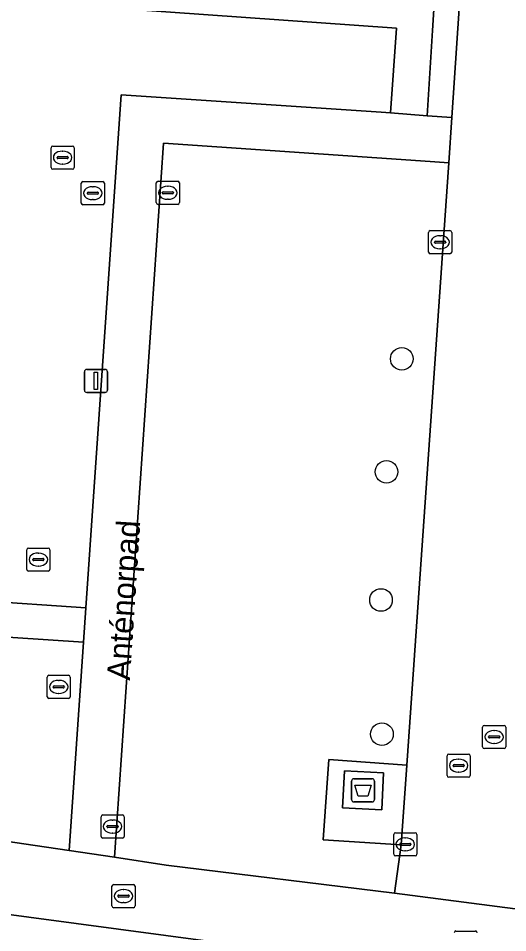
# Model space of a CAD drawing. Extents: x 161848 to 162726, y 385382 to 386521.
# Drawn here: x 162153.01 to 162174.15, y 386086.11 to 386125.6 of the extents above; entities that cross this region are included whole.
import ezdxf

# ---------------------------------------------------------------- set-up
doc = ezdxf.new("R2010")
doc.units = 0
for name, color, linetype in [('IMGEO_Afval_apart_plaats', 7, 'Continuous'), ('IMGEO_Boom', 7, 'Continuous'), ('IMGEO_Brandkraan', 7, 'Continuous'), ('IMGEO_Groenvoorziening', 7, 'Continuous'), ('IMGEO_Kolk', 7, 'Continuous'), ('IMGEO_Lichtmast', 7, 'Continuous'), ('IMGEO_Openbare_ruimte_label', 7, 'Continuous'), ('IMGEO_Rioolput', 7, 'Continuous'), ('IMGEO_Voetpad_gesloten', 7, 'Continuous'), ('IMGEO_Voetpad_open', 7, 'Continuous')]:
    doc.layers.add(name, color=color, linetype=linetype)

msp = doc.modelspace()

# ---------------------------------------------------------------- linework, layer by layer
at = {"layer": 'IMGEO_Afval_apart_plaats'}
for p, q in [((162167.405, 386091.857), (162167.405, 386092.657)), ((162167.405, 386092.657), (162167.405, 386091.857)), ((162167.505, 386092.757), (162168.295, 386092.757)), ((162168.295, 386092.757), (162167.505, 386092.757)), ((162168.395, 386092.657), (162168.395, 386091.857)), ((162168.395, 386091.857), (162168.395, 386092.657)), ((162168.295, 386091.757), (162167.505, 386091.757)), ((162167.505, 386091.757), (162168.295, 386091.757))]:
    msp.add_line(p, q, dxfattribs=at)
msp.add_lwpolyline([(162167.548, 386092.471), (162168.252, 386092.471), (162168.103, 386092.001), (162167.697, 386092.001), (162167.548, 386092.471)], dxfattribs=at)
for centre, start, end in [((162167.505, 386092.657), 90, 180), ((162167.505, 386092.657), 90, 180), ((162168.295, 386092.657), 0, 90), ((162168.295, 386092.657), 360, 90), ((162167.505, 386091.857), 180, 270), ((162167.505, 386091.857), 180, 270), ((162168.295, 386091.857), 270, 0), ((162168.295, 386091.857), 270, 0)]:
    msp.add_arc(centre, 0.1, start, end, dxfattribs=at)
at = {"layer": 'IMGEO_Boom'}
for centre in [(162169.574, 386110.893), (162168.914, 386106.013), (162168.677, 386100.475), (162168.719, 386094.678)]:
    msp.add_circle(centre, 0.489, dxfattribs=at)
at = {"layer": 'IMGEO_Brandkraan'}
for p, q in [((162156.58, 386090.264), (162156.58, 386091.116)), ((162156.655, 386091.19), (162157.507, 386091.19)), ((162157.581, 386091.116), (162157.581, 386090.264)), ((162156.839, 386090.684), (162156.839, 386090.696)), ((162157.277, 386090.647), (162156.879, 386090.647)), ((162156.882, 386090.733), (162157.28, 386090.733)), ((162157.068, 386090.97), (162157.093, 386090.97)), ((162157.323, 386090.696), (162157.323, 386090.684)), ((162157.507, 386090.19), (162156.655, 386090.19)), ((162157.091, 386090.41), (162157.066, 386090.41))]:
    msp.add_line(p, q, dxfattribs=at)
for points in [[(162156.58, 386090.264), (162156.58, 386091.116)], [(162156.655, 386091.19), (162157.507, 386091.19)], [(162157.581, 386091.116), (162157.581, 386090.264)], [(162157.507, 386090.19), (162156.655, 386090.19)]]:
    msp.add_lwpolyline(points, dxfattribs=at)
for centre, radius, start, end in [((162156.657, 386091.114), 0.0765, 91.552, 178.448), ((162156.657, 386091.114), 0.0765, 91.552, 178.448), ((162157.505, 386091.114), 0.0765, 1.552, 88.448), ((162157.505, 386091.114), 0.0765, 1.552, 88.448), ((162156.879, 386090.693), 0.0403, 85.8775, 175.7526), ((162156.876, 386090.683), 0.0366, 178.938, 274.7102), ((162157.28, 386090.69), 0.043, 264.8664, 352.4533), ((162157.284, 386090.695), 0.0386, 1.7309, 96.639), ((162156.657, 386090.266), 0.0765, 181.552, 268.448), ((162156.657, 386090.266), 0.0765, 181.552, 268.448), ((162157.505, 386090.266), 0.0765, 271.552, 358.448), ((162157.505, 386090.266), 0.0765, 271.552, 358.448)]:
    msp.add_arc(centre, radius, start, end, dxfattribs=at)
for centre, major_axis, ratio, start_param, end_param in [((162157.067, 386090.69), (-0.387, 0.002), 0.722429, 4.712389, 7.853982), ((162157.092, 386090.69), (-0.39, 0.002), 0.717154, 1.570796, 4.712389)]:
    msp.add_ellipse(centre, major_axis=major_axis, ratio=ratio, start_param=start_param, end_param=end_param, dxfattribs=at)
at = {"layer": 'IMGEO_Groenvoorziening'}
for points in [[(162151.432, 386142.179), (162151.487, 386142.75), (162152.371, 386142.654), (162152.662, 386142.632), (162152.991, 386146.413), (162140.635, 386147.252), (162138.742, 386147.328), (162138.211, 386139.742), (162136.908, 386120.46), (162152.557, 386119.358), (162152.503, 386118.569), (162151.262, 386100.455), (162155.926, 386100.139), (162157.444, 386122.288), (162168.685, 386121.543), (162169.081, 386121.511), (162169.342, 386125.174), (162151.233, 386126.464), (162150.375, 386126.495)], [(162172.87, 386137.982), (162172.956, 386139.284), (162172.239, 386139.337), (162172.232, 386139.234), (162171.888, 386139.245), (162171.66, 386136.038), (162170.994, 386126.448), (162170.907, 386125.063), (162170.677, 386121.382), (162171.732, 386121.313), (162172.162, 386127.532)], [(162170.797, 386119.413), (162159.287, 386120.206), (162157.16, 386089.366), (162159.402, 386089.02), (162169.266, 386087.815), (162169.551, 386089.899), (162166.183, 386090.123), (162166.428, 386093.583), (162169.796, 386093.348), (162171.601, 386119.355)], [(162155.828, 386098.659), (162149.696, 386099.058), (162149.636, 386098.16), (162135.434, 386099.113), (162135.4, 386098.682), (162135.181, 386095.867), (162135.118, 386095.057), (162133.948, 386095.191), (162133.786, 386092.767), (162135.134, 386092.605), (162155.201, 386089.654)], [(162161.432, 386085.709), (162151.403, 386087.047), (162150.922, 386087.119), (162150.43, 386080.373), (162166.624, 386078.858), (162166.573, 386078.058), (162165.178, 386057.738), (162165.147, 386057.266), (162167.405, 386057.111), (162167.443, 386057.641), (162169.141, 386081.834), (162170.123, 386081.763), (162170.206, 386083.071), (162170.296, 386084.534)]]:
    msp.add_lwpolyline(points, close=True, dxfattribs=at)
at = {"layer": 'IMGEO_Kolk'}
for p, q in [((162170.731, 386115.501), (162170.731, 386116.353)), ((162170.806, 386116.427), (162171.658, 386116.427)), ((162171.732, 386116.353), (162171.732, 386115.501)), ((162170.99, 386115.921), (162170.99, 386115.933)), ((162171.428, 386115.884), (162171.03, 386115.884)), ((162171.033, 386115.97), (162171.431, 386115.97)), ((162171.219, 386116.207), (162171.244, 386116.207)), ((162171.474, 386115.933), (162171.474, 386115.921)), ((162171.242, 386115.647), (162171.217, 386115.647)), ((162171.658, 386115.427), (162170.806, 386115.427)), ((162169.225, 386089.496), (162169.225, 386090.348)), ((162169.3, 386090.422), (162170.152, 386090.422)), ((162169.713, 386090.202), (162169.738, 386090.202)), ((162170.226, 386090.348), (162170.226, 386089.496)), ((162169.484, 386089.916), (162169.484, 386089.928)), ((162169.922, 386089.879), (162169.524, 386089.879)), ((162169.527, 386089.965), (162169.925, 386089.965)), ((162169.968, 386089.928), (162169.968, 386089.916)), ((162170.152, 386089.422), (162169.3, 386089.422)), ((162169.736, 386089.642), (162169.711, 386089.642))]:
    msp.add_line(p, q, dxfattribs=at)
for points in [[(162170.731, 386115.501), (162170.731, 386116.353)], [(162170.806, 386116.427), (162171.658, 386116.427)], [(162171.732, 386116.353), (162171.732, 386115.501)], [(162171.658, 386115.427), (162170.806, 386115.427)], [(162169.225, 386089.496), (162169.225, 386090.348)], [(162169.3, 386090.422), (162170.152, 386090.422)], [(162170.226, 386090.348), (162170.226, 386089.496)], [(162170.152, 386089.422), (162169.3, 386089.422)]]:
    msp.add_lwpolyline(points, dxfattribs=at)
for centre, radius, start, end in [((162170.808, 386116.351), 0.0765, 91.552, 178.448), ((162170.808, 386116.351), 0.0765, 91.552, 178.448), ((162171.656, 386116.351), 0.0765, 1.552, 88.448), ((162171.656, 386116.351), 0.0765, 1.552, 88.448), ((162171.03, 386115.93), 0.0403, 85.8775, 175.7526), ((162171.027, 386115.92), 0.0366, 178.938, 274.7102), ((162171.431, 386115.927), 0.043, 264.8664, 352.4533), ((162171.435, 386115.932), 0.0386, 1.7309, 96.639), ((162170.808, 386115.503), 0.0765, 181.552, 268.448), ((162170.808, 386115.503), 0.0765, 181.552, 268.448), ((162171.656, 386115.503), 0.0765, 271.552, 358.448), ((162171.656, 386115.503), 0.0765, 271.552, 358.448), ((162169.302, 386090.346), 0.0765, 91.552, 178.448), ((162169.302, 386090.346), 0.0765, 91.552, 178.448), ((162170.15, 386090.346), 0.0765, 1.552, 88.448), ((162170.15, 386090.346), 0.0765, 1.552, 88.448), ((162169.524, 386089.925), 0.0403, 85.8775, 175.7526), ((162169.521, 386089.915), 0.0366, 178.938, 274.7102), ((162169.925, 386089.922), 0.043, 264.8664, 352.4533), ((162169.929, 386089.927), 0.0386, 1.7309, 96.639), ((162169.302, 386089.498), 0.0765, 181.552, 268.448), ((162169.302, 386089.498), 0.0765, 181.552, 268.448), ((162170.15, 386089.498), 0.0765, 271.552, 358.448), ((162170.15, 386089.498), 0.0765, 271.552, 358.448)]:
    msp.add_arc(centre, radius, start, end, dxfattribs=at)
for centre, major_axis, ratio, start_param, end_param in [((162171.218, 386115.927), (-0.387, 0.002), 0.722429, 4.712389, 7.853982), ((162171.243, 386115.927), (-0.39, 0.002), 0.717154, 1.570796, 4.712389), ((162169.712, 386089.922), (-0.387, 0.002), 0.722429, 4.712389, 7.853982), ((162169.737, 386089.922), (-0.39, 0.002), 0.717154, 1.570796, 4.712389)]:
    msp.add_ellipse(centre, major_axis=major_axis, ratio=ratio, start_param=start_param, end_param=end_param, dxfattribs=at)
at = {"layer": 'IMGEO_Lichtmast'}
for p, q in [((162155.865, 386109.536), (162155.865, 386110.336)), ((162155.865, 386110.336), (162155.865, 386109.536)), ((162155.965, 386110.436), (162156.755, 386110.436)), ((162156.755, 386110.436), (162155.965, 386110.436)), ((162156.855, 386110.336), (162156.855, 386109.536)), ((162156.855, 386109.536), (162156.855, 386110.336)), ((162156.755, 386109.436), (162155.965, 386109.436)), ((162155.965, 386109.436), (162156.755, 386109.436))]:
    msp.add_line(p, q, dxfattribs=at)
msp.add_lwpolyline([(162156.285, 386110.311), (162156.435, 386110.311), (162156.435, 386109.561), (162156.285, 386109.561), (162156.285, 386110.311)], dxfattribs=at)
for centre, start, end in [((162155.965, 386110.336), 90, 180), ((162155.965, 386110.336), 90, 180), ((162156.755, 386110.336), 0, 90), ((162156.755, 386110.336), 360, 90), ((162155.965, 386109.536), 180, 270), ((162155.965, 386109.536), 180, 270), ((162156.755, 386109.536), 270, 0), ((162156.755, 386109.536), 270, 0)]:
    msp.add_arc(centre, 0.1, start, end, dxfattribs=at)
at = {"layer": 'IMGEO_Rioolput'}
for p, q in [((162154.421, 386119.155), (162154.421, 386120.007)), ((162154.496, 386120.081), (162155.348, 386120.081)), ((162154.909, 386119.861), (162154.934, 386119.861)), ((162155.422, 386120.007), (162155.422, 386119.155)), ((162154.68, 386119.575), (162154.68, 386119.587)), ((162155.118, 386119.538), (162154.72, 386119.538)), ((162154.723, 386119.624), (162155.121, 386119.624)), ((162155.164, 386119.587), (162155.164, 386119.575)), ((162155.348, 386119.081), (162154.496, 386119.081)), ((162154.932, 386119.301), (162154.907, 386119.301)), ((162155.727, 386117.619), (162155.727, 386118.471)), ((162155.802, 386118.545), (162156.654, 386118.545)), ((162156.215, 386118.325), (162156.24, 386118.325)), ((162156.728, 386118.471), (162156.728, 386117.619)), ((162158.968, 386117.635), (162158.968, 386118.487)), ((162159.043, 386118.561), (162159.895, 386118.561)), ((162159.456, 386118.341), (162159.481, 386118.341)), ((162159.969, 386118.487), (162159.969, 386117.635)), ((162155.986, 386118.039), (162155.986, 386118.051)), ((162156.424, 386118.002), (162156.026, 386118.002)), ((162156.029, 386118.088), (162156.427, 386118.088)), ((162156.47, 386118.051), (162156.47, 386118.039)), ((162159.227, 386118.055), (162159.227, 386118.067)), ((162159.665, 386118.018), (162159.267, 386118.018)), ((162159.27, 386118.104), (162159.668, 386118.104)), ((162159.711, 386118.067), (162159.711, 386118.055)), ((162156.654, 386117.545), (162155.802, 386117.545)), ((162156.238, 386117.765), (162156.213, 386117.765)), ((162159.895, 386117.561), (162159.043, 386117.561)), ((162159.479, 386117.781), (162159.454, 386117.781)), ((162153.374, 386101.794), (162153.374, 386102.646)), ((162153.449, 386102.72), (162154.301, 386102.72)), ((162153.862, 386102.5), (162153.887, 386102.5)), ((162154.375, 386102.646), (162154.375, 386101.794)), ((162153.633, 386102.214), (162153.633, 386102.226)), ((162154.071, 386102.177), (162153.673, 386102.177)), ((162153.676, 386102.263), (162154.074, 386102.263)), ((162154.117, 386102.226), (162154.117, 386102.214)), ((162154.301, 386101.72), (162153.449, 386101.72)), ((162153.885, 386101.94), (162153.86, 386101.94)), ((162154.253, 386096.296), (162154.253, 386097.148)), ((162154.328, 386097.222), (162155.18, 386097.222)), ((162154.741, 386097.002), (162154.766, 386097.002)), ((162155.254, 386097.148), (162155.254, 386096.296)), ((162154.512, 386096.716), (162154.512, 386096.728)), ((162154.95, 386096.679), (162154.552, 386096.679)), ((162154.555, 386096.765), (162154.953, 386096.765)), ((162154.996, 386096.728), (162154.996, 386096.716)), ((162155.18, 386096.222), (162154.328, 386096.222)), ((162154.764, 386096.442), (162154.739, 386096.442)), ((162173.068, 386094.133), (162173.068, 386094.985)), ((162173.143, 386095.059), (162173.995, 386095.059)), ((162174.069, 386094.985), (162174.069, 386094.133)), ((162173.327, 386094.553), (162173.327, 386094.565)), ((162173.37, 386094.602), (162173.768, 386094.602)), ((162173.556, 386094.839), (162173.581, 386094.839)), ((162173.811, 386094.565), (162173.811, 386094.553)), ((162173.765, 386094.516), (162173.367, 386094.516)), ((162173.579, 386094.279), (162173.554, 386094.279)), ((162171.532, 386092.897), (162171.532, 386093.749)), ((162171.607, 386093.823), (162172.459, 386093.823)), ((162172.533, 386093.749), (162172.533, 386092.897)), ((162173.995, 386094.059), (162173.143, 386094.059)), ((162171.834, 386093.366), (162172.232, 386093.366)), ((162172.02, 386093.603), (162172.045, 386093.603)), ((162171.791, 386093.317), (162171.791, 386093.329)), ((162172.229, 386093.28), (162171.831, 386093.28)), ((162172.043, 386093.043), (162172.018, 386093.043)), ((162172.275, 386093.329), (162172.275, 386093.317)), ((162172.459, 386092.823), (162171.607, 386092.823)), ((162157.053, 386087.261), (162157.053, 386088.113)), ((162157.128, 386088.187), (162157.98, 386088.187)), ((162157.541, 386087.967), (162157.566, 386087.967)), ((162158.054, 386088.113), (162158.054, 386087.261)), ((162157.312, 386087.681), (162157.312, 386087.693)), ((162157.75, 386087.644), (162157.352, 386087.644)), ((162157.355, 386087.73), (162157.753, 386087.73)), ((162157.796, 386087.693), (162157.796, 386087.681)), ((162157.98, 386087.187), (162157.128, 386087.187)), ((162157.564, 386087.407), (162157.539, 386087.407)), ((162171.912, 386086.18), (162172.764, 386086.18))]:
    msp.add_line(p, q, dxfattribs=at)
for points in [[(162154.421, 386119.155), (162154.421, 386120.007)], [(162154.496, 386120.081), (162155.348, 386120.081)], [(162155.422, 386120.007), (162155.422, 386119.155)], [(162155.348, 386119.081), (162154.496, 386119.081)], [(162155.727, 386117.619), (162155.727, 386118.471)], [(162155.802, 386118.545), (162156.654, 386118.545)], [(162156.728, 386118.471), (162156.728, 386117.619)], [(162158.968, 386117.635), (162158.968, 386118.487)], [(162159.043, 386118.561), (162159.895, 386118.561)], [(162159.969, 386118.487), (162159.969, 386117.635)], [(162156.654, 386117.545), (162155.802, 386117.545)], [(162159.895, 386117.561), (162159.043, 386117.561)], [(162153.374, 386101.794), (162153.374, 386102.646)], [(162153.449, 386102.72), (162154.301, 386102.72)], [(162154.375, 386102.646), (162154.375, 386101.794)], [(162154.301, 386101.72), (162153.449, 386101.72)], [(162154.253, 386096.296), (162154.253, 386097.148)], [(162154.328, 386097.222), (162155.18, 386097.222)], [(162155.254, 386097.148), (162155.254, 386096.296)], [(162155.18, 386096.222), (162154.328, 386096.222)], [(162173.068, 386094.133), (162173.068, 386094.985)], [(162173.143, 386095.059), (162173.995, 386095.059)], [(162174.069, 386094.985), (162174.069, 386094.133)], [(162171.532, 386092.897), (162171.532, 386093.749)], [(162171.607, 386093.823), (162172.459, 386093.823)], [(162172.533, 386093.749), (162172.533, 386092.897)], [(162173.995, 386094.059), (162173.143, 386094.059)], [(162172.459, 386092.823), (162171.607, 386092.823)], [(162157.053, 386087.261), (162157.053, 386088.113)], [(162157.128, 386088.187), (162157.98, 386088.187)], [(162158.054, 386088.113), (162158.054, 386087.261)], [(162157.98, 386087.187), (162157.128, 386087.187)], [(162171.912, 386086.18), (162172.764, 386086.18)]]:
    msp.add_lwpolyline(points, dxfattribs=at)
for centre, radius, start, end in [((162154.498, 386120.005), 0.0765, 91.552, 178.448), ((162154.498, 386120.005), 0.0765, 91.552, 178.448), ((162155.346, 386120.005), 0.0765, 1.552, 88.448), ((162155.346, 386120.005), 0.0765, 1.552, 88.448), ((162154.72, 386119.584), 0.0403, 85.8775, 175.7526), ((162154.717, 386119.574), 0.0366, 178.938, 274.7102), ((162155.121, 386119.581), 0.043, 264.8664, 352.4533), ((162155.125, 386119.586), 0.0386, 1.7309, 96.639), ((162154.498, 386119.157), 0.0765, 181.552, 268.448), ((162154.498, 386119.157), 0.0765, 181.552, 268.448), ((162155.346, 386119.157), 0.0765, 271.552, 358.448), ((162155.346, 386119.157), 0.0765, 271.552, 358.448), ((162155.804, 386118.469), 0.0765, 91.552, 178.448), ((162155.804, 386118.469), 0.0765, 91.552, 178.448), ((162156.652, 386118.469), 0.0765, 1.552, 88.448), ((162156.652, 386118.469), 0.0765, 1.552, 88.448), ((162159.045, 386118.485), 0.0765, 91.552, 178.448), ((162159.045, 386118.485), 0.0765, 91.552, 178.448), ((162159.893, 386118.485), 0.0765, 1.552, 88.448), ((162159.893, 386118.485), 0.0765, 1.552, 88.448), ((162156.026, 386118.048), 0.0403, 85.8775, 175.7526), ((162156.023, 386118.038), 0.0366, 178.938, 274.7102), ((162156.427, 386118.045), 0.043, 264.8664, 352.4533), ((162156.431, 386118.05), 0.0386, 1.7309, 96.639), ((162159.267, 386118.064), 0.0403, 85.8775, 175.7526), ((162159.264, 386118.054), 0.0366, 178.938, 274.7102), ((162159.668, 386118.061), 0.043, 264.8664, 352.4533), ((162159.672, 386118.066), 0.0386, 1.7309, 96.639), ((162155.804, 386117.621), 0.0765, 181.552, 268.448), ((162155.804, 386117.621), 0.0765, 181.552, 268.448), ((162156.652, 386117.621), 0.0765, 271.552, 358.448), ((162156.652, 386117.621), 0.0765, 271.552, 358.448), ((162159.045, 386117.637), 0.0765, 181.552, 268.448), ((162159.045, 386117.637), 0.0765, 181.552, 268.448), ((162159.893, 386117.637), 0.0765, 271.552, 358.448), ((162159.893, 386117.637), 0.0765, 271.552, 358.448), ((162153.451, 386102.644), 0.0765, 91.552, 178.448), ((162153.451, 386102.644), 0.0765, 91.552, 178.448), ((162154.299, 386102.644), 0.0765, 1.552, 88.448), ((162154.299, 386102.644), 0.0765, 1.552, 88.448), ((162153.673, 386102.223), 0.0403, 85.8775, 175.7526), ((162153.67, 386102.213), 0.0366, 178.938, 274.7102), ((162154.074, 386102.22), 0.043, 264.8664, 352.4533), ((162154.078, 386102.225), 0.0386, 1.7309, 96.639), ((162153.451, 386101.796), 0.0765, 181.552, 268.448), ((162153.451, 386101.796), 0.0765, 181.552, 268.448), ((162154.299, 386101.796), 0.0765, 271.552, 358.448), ((162154.299, 386101.796), 0.0765, 271.552, 358.448), ((162154.33, 386097.146), 0.0765, 91.552, 178.448), ((162154.33, 386097.146), 0.0765, 91.552, 178.448), ((162155.178, 386097.146), 0.0765, 1.552, 88.448), ((162155.178, 386097.146), 0.0765, 1.552, 88.448), ((162154.552, 386096.725), 0.0403, 85.8775, 175.7526), ((162154.549, 386096.715), 0.0366, 178.938, 274.7102), ((162154.953, 386096.722), 0.043, 264.8664, 352.4533), ((162154.957, 386096.727), 0.0386, 1.7309, 96.639), ((162154.33, 386096.298), 0.0765, 181.552, 268.448), ((162154.33, 386096.298), 0.0765, 181.552, 268.448), ((162155.178, 386096.298), 0.0765, 271.552, 358.448), ((162155.178, 386096.298), 0.0765, 271.552, 358.448), ((162173.145, 386094.983), 0.0765, 91.552, 178.448), ((162173.145, 386094.983), 0.0765, 91.552, 178.448), ((162173.993, 386094.983), 0.0765, 1.552, 88.448), ((162173.993, 386094.983), 0.0765, 1.552, 88.448), ((162173.367, 386094.562), 0.0403, 85.8775, 175.7526), ((162173.364, 386094.552), 0.0366, 178.938, 274.7102), ((162173.768, 386094.559), 0.043, 264.8664, 352.4533), ((162173.772, 386094.564), 0.0386, 1.7309, 96.639), ((162173.145, 386094.135), 0.0765, 181.552, 268.448), ((162173.145, 386094.135), 0.0765, 181.552, 268.448), ((162173.993, 386094.135), 0.0765, 271.552, 358.448), ((162173.993, 386094.135), 0.0765, 271.552, 358.448), ((162171.609, 386093.747), 0.0765, 91.552, 178.448), ((162171.609, 386093.747), 0.0765, 91.552, 178.448), ((162172.457, 386093.747), 0.0765, 1.552, 88.448), ((162172.457, 386093.747), 0.0765, 1.552, 88.448), ((162171.831, 386093.326), 0.0403, 85.8775, 175.7526), ((162172.236, 386093.328), 0.0386, 1.7309, 96.639), ((162171.828, 386093.316), 0.0366, 178.938, 274.7102), ((162172.232, 386093.323), 0.043, 264.8664, 352.4533), ((162171.609, 386092.899), 0.0765, 181.552, 268.448), ((162171.609, 386092.899), 0.0765, 181.552, 268.448), ((162172.457, 386092.899), 0.0765, 271.552, 358.448), ((162172.457, 386092.899), 0.0765, 271.552, 358.448), ((162157.13, 386088.111), 0.0765, 91.552, 178.448), ((162157.13, 386088.111), 0.0765, 91.552, 178.448), ((162157.978, 386088.111), 0.0765, 1.552, 88.448), ((162157.978, 386088.111), 0.0765, 1.552, 88.448), ((162157.352, 386087.69), 0.0403, 85.8775, 175.7526), ((162157.349, 386087.68), 0.0366, 178.938, 274.7102), ((162157.753, 386087.687), 0.043, 264.8664, 352.4533), ((162157.757, 386087.692), 0.0386, 1.7309, 96.639), ((162157.13, 386087.263), 0.0765, 181.552, 268.448), ((162157.13, 386087.263), 0.0765, 181.552, 268.448), ((162157.978, 386087.263), 0.0765, 271.552, 358.448), ((162157.978, 386087.263), 0.0765, 271.552, 358.448), ((162171.914, 386086.104), 0.0765, 91.552, 178.448), ((162171.914, 386086.104), 0.0765, 91.552, 178.448), ((162172.762, 386086.104), 0.0765, 1.552, 88.448), ((162172.762, 386086.104), 0.0765, 1.552, 88.448)]:
    msp.add_arc(centre, radius, start, end, dxfattribs=at)
for centre, major_axis, ratio, start_param, end_param in [((162154.908, 386119.581), (-0.387, 0.002), 0.722429, 4.712389, 7.853982), ((162154.933, 386119.581), (-0.39, 0.002), 0.717154, 1.570796, 4.712389), ((162156.214, 386118.045), (-0.387, 0.002), 0.722429, 4.712389, 7.853982), ((162156.239, 386118.045), (-0.39, 0.002), 0.717154, 1.570796, 4.712389), ((162159.455, 386118.061), (-0.387, 0.002), 0.722429, 4.712389, 7.853982), ((162159.48, 386118.061), (-0.39, 0.002), 0.717154, 1.570796, 4.712389), ((162153.861, 386102.22), (-0.387, 0.002), 0.722429, 4.712389, 7.853982), ((162153.886, 386102.22), (-0.39, 0.002), 0.717154, 1.570796, 4.712389), ((162154.74, 386096.722), (-0.387, 0.002), 0.722429, 4.712389, 7.853982), ((162154.765, 386096.722), (-0.39, 0.002), 0.717154, 1.570796, 4.712389), ((162173.555, 386094.559), (-0.387, 0.002), 0.722429, 4.712389, 7.853982), ((162173.58, 386094.559), (-0.39, 0.002), 0.717154, 1.570796, 4.712389), ((162172.019, 386093.323), (-0.387, 0.002), 0.722429, 4.712389, 7.853982), ((162172.044, 386093.323), (-0.39, 0.002), 0.717154, 1.570796, 4.712389), ((162157.54, 386087.687), (-0.387, 0.002), 0.722429, 4.712389, 7.853982), ((162157.565, 386087.687), (-0.39, 0.002), 0.717154, 1.570796, 4.712389)]:
    msp.add_ellipse(centre, major_axis=major_axis, ratio=ratio, start_param=start_param, end_param=end_param, dxfattribs=at)
at = {"layer": 'IMGEO_Voetpad_gesloten'}
msp.add_lwpolyline([(162168.788, 386093.012), (162167.093, 386093.098), (162167.012, 386091.502), (162168.707, 386091.416)], close=True, dxfattribs=at)
at = {"layer": 'IMGEO_Voetpad_open'}
for points in [[(162173.215, 386143.232), (162173.092, 386141.351), (162173.025, 386140.343), (162172.956, 386139.284), (162172.87, 386137.982), (162172.162, 386127.532), (162171.732, 386121.313), (162171.601, 386119.355), (162169.796, 386093.348), (162169.551, 386089.899), (162169.266, 386087.815), (162175.577, 386086.997)], [(162186.306, 386085.555), (162177.364, 386086.767), (162175.577, 386086.997), (162169.266, 386087.815), (162159.402, 386089.02), (162157.16, 386089.366), (162155.201, 386089.654), (162135.134, 386092.605), (162133.786, 386092.767), (162132.731, 386092.893), (162131.56, 386093.034), (162101.855, 386097.031)], [(162098.826, 386094.292), (162123.469, 386090.954), (162125.487, 386090.674), (162127.695, 386090.368), (162129.924, 386090.059), (162137.776, 386088.983), (162139.063, 386088.806), (162149.907, 386087.271), (162150.922, 386087.119), (162151.403, 386087.047), (162161.432, 386085.709)]]:
    msp.add_lwpolyline(points, dxfattribs=at)
for points in [[(162165.914, 386126.798), (162161.121, 386127.128), (162156.334, 386127.458), (162151.334, 386127.802), (162151.233, 386126.464), (162169.342, 386125.174), (162169.081, 386121.511), (162170.677, 386121.382), (162170.907, 386125.063), (162170.994, 386126.448)], [(162157.444, 386122.288), (162155.926, 386100.139), (162155.828, 386098.659), (162155.201, 386089.654), (162157.16, 386089.366), (162159.287, 386120.206), (162170.797, 386119.413), (162171.601, 386119.355), (162171.732, 386121.313), (162170.677, 386121.382), (162169.081, 386121.511), (162168.685, 386121.543)], [(162151.023, 386118.652), (162150.688, 386113.706), (162150.363, 386108.9), (162150.037, 386104.098), (162149.696, 386099.058), (162155.828, 386098.659), (162155.926, 386100.139), (162151.262, 386100.455), (162152.503, 386118.569)], [(162169.796, 386093.348), (162166.428, 386093.583), (162166.183, 386090.123), (162169.551, 386089.899)], [(162168.707, 386091.416), (162167.012, 386091.502), (162167.093, 386093.098), (162168.788, 386093.012)]]:
    msp.add_lwpolyline(points, close=True, dxfattribs=at)

# ---------------------------------------------------------------- texts
at = {"layer": 'IMGEO_Openbare_ruimte_label'}
msp.add_text('Anténorpad', height=1, rotation=86.2736, dxfattribs=at).set_placement((162157.829, 386096.987))

doc.saveas('drawing.dxf')
